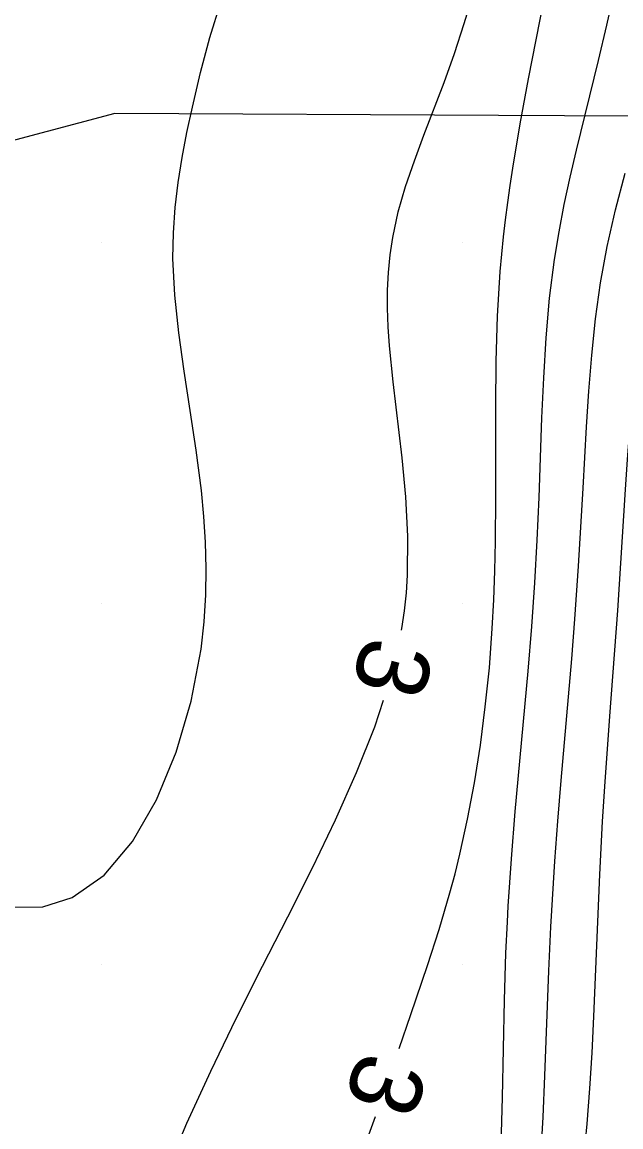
# Model space of a CAD drawing. Extents: x 2602990 to 2605851, y 618069 to 619180.
# Drawn here: x 2603367.79 to 2603384.39, y 618525.5 to 618556.11 of the extents above; entities that cross this region are included whole.
import ezdxf

# ---------------------------------------------------------------- set-up
doc = ezdxf.new("R2010")
doc.units = 0
for name, color, linetype in [('DTM Contours Minor', 7, 'Continuous'), ('DTM Contours Minor Text', 7, 'Continuous'), ('Exist DTM Crownline', 7, 'Continuous'), ('Exist DTM QL2 LIDAR Elevation Point', 7, 'Continuous'), ('Exist Roads EOP', 7, 'Continuous'), ('PH Exist DTM Obscure Area', 7, 'Continuous')]:
    doc.layers.add(name, color=color, linetype=linetype)

msp = doc.modelspace()

# ---------------------------------------------------------------- linework, layer by layer
at = {"layer": 'DTM Contours Minor'}
for points in [[(2603378.244, 618527.672), (2603378.569, 618528.61), (2603379.025, 618529.964), (2603379.347, 618530.964), (2603379.501, 618531.47), (2603379.65, 618531.985), (2603379.792, 618532.512), (2603379.928, 618533.055), (2603380.14, 618534.019), (2603380.329, 618535.028), (2603380.493, 618536.071), (2603380.63, 618537.139), (2603380.742, 618538.22), (2603380.825, 618539.306), (2603380.869, 618540.104), (2603380.898, 618540.906), (2603380.916, 618541.718), (2603380.925, 618542.94), (2603380.922, 618545.449), (2603380.935, 618546.712), (2603380.971, 618547.966), (2603381.044, 618549.197), (2603381.085, 618549.679), (2603381.133, 618550.157), (2603381.189, 618550.633), (2603381.251, 618551.109), (2603381.319, 618551.586), (2603381.392, 618552.067), (2603381.6, 618553.292), (2603381.831, 618554.539), (2603382.568, 618558.304)], [(2603378.305, 618539.261), (2603378.314, 618539.31), (2603378.388, 618539.801), (2603378.441, 618540.291), (2603378.475, 618540.783), (2603378.485, 618541.866), (2603378.426, 618542.955), (2603378.323, 618544.038), (2603378.074, 618546.144), (2603377.975, 618547.143), (2603377.94, 618547.668), (2603377.922, 618548.181), (2603377.923, 618548.683), (2603377.945, 618549.176), (2603377.991, 618549.662), (2603378.063, 618550.143), (2603378.218, 618550.851), (2603378.422, 618551.557), (2603378.663, 618552.264), (2603378.929, 618552.977), (2603379.486, 618554.435), (2603379.773, 618555.242), (2603380.045, 618556.068), (2603380.3, 618556.912)], [(2603381.073, 618525.003), (2603381.11, 618526.311), (2603381.162, 618529.006), (2603381.203, 618530.31), (2603381.243, 618531.175), (2603381.266, 618531.608), (2603381.354, 618532.921), (2603381.461, 618534.238), (2603381.817, 618538.121), (2603381.92, 618539.359), (2603382.005, 618540.568), (2603382.072, 618541.753), (2603382.124, 618542.938), (2603382.201, 618545.143), (2603382.249, 618546.254), (2603382.317, 618547.362), (2603382.413, 618548.458), (2603382.547, 618549.534), (2603382.674, 618550.302), (2603382.821, 618551.061), (2603382.985, 618551.813), (2603383.161, 618552.563), (2603383.768, 618555.043), (2603383.998, 618556.024), (2603384.221, 618557.017)], [(2603367.509, 618531.588), (2603368.358, 618531.596), (2603369.177, 618531.849), (2603370.063, 618532.474), (2603370.845, 618533.401), (2603371.514, 618534.559), (2603372.061, 618535.881), (2603372.476, 618537.297), (2603372.748, 618538.738), (2603372.833, 618539.493), (2603372.879, 618540.236), (2603372.89, 618540.97), (2603372.871, 618541.695), (2603372.826, 618542.414), (2603372.758, 618543.127), (2603372.616, 618544.246), (2603372.45, 618545.351), (2603372.281, 618546.439), (2603372.13, 618547.505), (2603372.019, 618548.547), (2603371.969, 618549.561), (2603371.981, 618550.273), (2603372.03, 618550.973), (2603372.113, 618551.667), (2603372.223, 618552.358), (2603372.356, 618553.053), (2603372.508, 618553.755), (2603372.734, 618554.713), (2603372.995, 618555.686), (2603373.299, 618556.664)], [(2603383.362, 618524.624), (2603383.456, 618525.578), (2603383.532, 618526.557), (2603383.592, 618527.552), (2603383.642, 618528.554), (2603383.807, 618532.487), (2603383.883, 618533.955), (2603383.944, 618534.925), (2603384.084, 618536.882), (2603384.301, 618539.81), (2603384.515, 618543.155), (2603384.572, 618543.987), (2603384.634, 618544.821), (2603384.706, 618545.684), (2603384.793, 618546.554), (2603384.902, 618547.433), (2603385.038, 618548.322), (2603385.209, 618549.225), (2603385.421, 618550.143), (2603385.778, 618551.409), (2603386.199, 618552.706), (2603387.13, 618555.385), (2603387.591, 618556.763)], [(2603382.167, 618524.665), (2603382.233, 618525.769), (2603382.285, 618526.908), (2603382.396, 618529.823), (2603382.451, 618531.036), (2603382.518, 618532.246), (2603382.557, 618532.855), (2603382.639, 618533.97), (2603382.732, 618535.096), (2603383.027, 618538.47), (2603383.115, 618539.568), (2603383.217, 618541.031), (2603383.344, 618543.192), (2603383.437, 618544.897), (2603383.5, 618545.887), (2603383.58, 618546.885), (2603383.685, 618547.887), (2603383.824, 618548.89), (2603384.005, 618549.891), (2603384.238, 618550.912), (2603384.511, 618551.929)], [(2603371.765, 618524.186), (2603372.359, 618525.603), (2603373.02, 618527.043), (2603373.726, 618528.495), (2603374.457, 618529.947), (2603375.154, 618531.318), (2603375.835, 618532.673), (2603376.477, 618534.007), (2603377.061, 618535.313), (2603377.566, 618536.585), (2603377.809, 618537.325)], [(2603377.365, 618525.174), (2603377.585, 618525.784)]]:
    msp.add_lwpolyline(points, dxfattribs=at)
at = {"layer": 'Exist DTM Crownline'}
msp.add_spline([(2603233.488, 618380.754), (2603285.185, 618400.095), (2603335.457, 618418.629), (2603390.812, 618439.069), (2603440.087, 618457.325), (2603493.996, 618477.231), (2603542.655, 618495.301), (2603600.808, 618516.867), (2603653.659, 618536.362), (2603706.222, 618555.742), (2603764.811, 618577.593), (2603823.52, 618599.847), (2603878.564, 618620.56), (2603937.951, 618643.078), (2603997.369, 618665.789), (2604036.209, 618680.665), (2604055.311, 618688.017)], degree=3, dxfattribs=at)
at = {"layer": 'Exist DTM QL2 LIDAR Elevation Point'}
for p, q in [((2603370, 618550), (2603370, 618550)), ((2603380, 618550), (2603380, 618550)), ((2603370, 618540), (2603370, 618540)), ((2603380, 618540), (2603380, 618540)), ((2603370, 618530), (2603370, 618530)), ((2603380, 618530), (2603380, 618530))]:
    msp.add_line(p, q, dxfattribs=at)
at = {"layer": 'Exist Roads EOP'}
for points in [[(2603230.17, 618389.98), (2603282.929, 618409.597), (2603332.773, 618427.868), (2603388.167, 618448.413), (2603437.203, 618466.721), (2603490.778, 618486.527), (2603539.039, 618504.558), (2603597.451, 618526.156), (2603651.053, 618545.972), (2603705.208, 618566.084), (2603762.02, 618587.183), (2603820.334, 618609.162), (2603876.341, 618629.99), (2603934.909, 618652.28), (2603996.409, 618675.568), (2604033.216, 618689.957), (2604052.01, 618697.199)], [(2604034.633, 618668.486), (2603984.89, 618650.123), (2603936.767, 618631.654), (2603888.195, 618613.335), (2603837.766, 618594.258), (2603782.918, 618573.705), (2603731.939, 618554.39), (2603671.126, 618532.171), (2603621.822, 618514.106), (2603561.545, 618491.877), (2603506.421, 618471.293), (2603452.163, 618451.33), (2603398.364, 618431.316), (2603341.431, 618410.355), (2603281.65, 618388.199), (2603223.033, 618366.475), (2603185.717, 618352.612)]]:
    msp.add_spline(points, degree=3, dxfattribs=at)
at = {"layer": 'PH Exist DTM Obscure Area'}
msp.add_lwpolyline([(2603398.396, 618570.212), (2603397.004, 618566.644), (2603394.321, 618561.433), (2603384.659, 618553.506), (2603380.993, 618553.523), (2603370.362, 618553.574), (2603363.571, 618551.774), (2603357.596, 618548.228), (2603345.099, 618541.506), (2603342.058, 618538.129), (2603341.823, 618527.407), (2603339.877, 618522.925)], dxfattribs=at)

# ---------------------------------------------------------------- texts
at = {"layer": 'DTM Contours Minor Text'}
for rotation, p in [(255.64, (2603377.289, 618539.164)), (250.7509, (2603377.188, 618527.674))]:
    msp.add_text('3', height=2, rotation=rotation, dxfattribs=at).set_placement(p)

doc.saveas('drawing.dxf')
